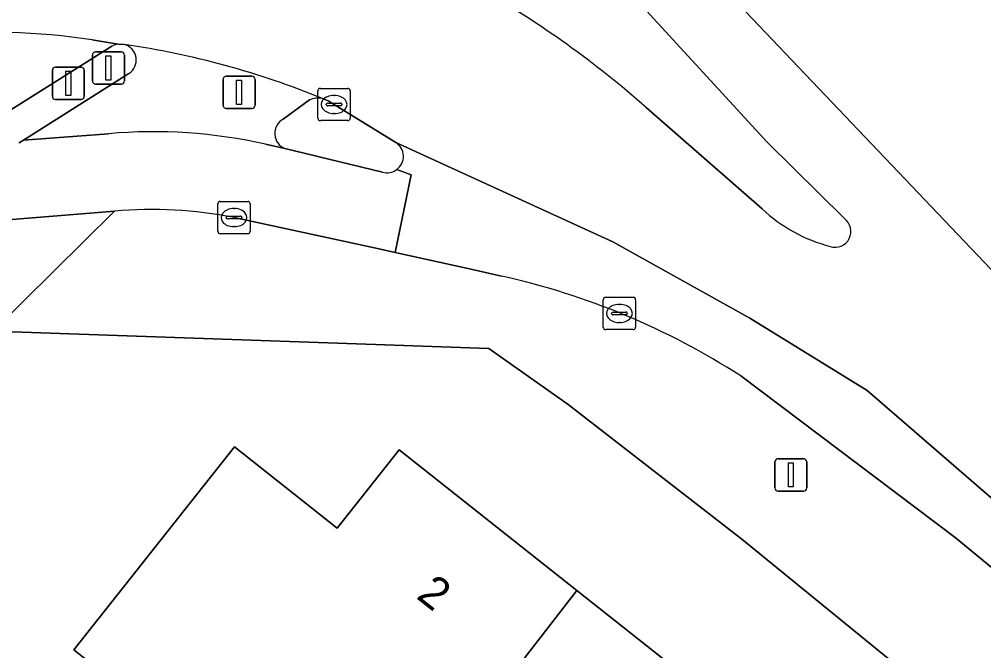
# Model space of a CAD drawing. Extents: x 162523 to 163266, y 381230 to 382050.
# Drawn here: x 162799.34 to 162829.22, y 382011.08 to 382030.64 of the extents above; entities that cross this region are included whole.
import ezdxf

# ---------------------------------------------------------------- set-up
doc = ezdxf.new("R2010")
doc.units = 0
for name, color, linetype in [('IMGEO_Drukknoppaal', 7, 'Continuous'), ('IMGEO_Erf', 7, 'Continuous'), ('IMGEO_Fietspad_open', 7, 'Continuous'), ('IMGEO_Kolk', 7, 'Continuous'), ('IMGEO_Lichtmast', 7, 'Continuous'), ('IMGEO_Pand', 7, 'Continuous'), ('IMGEO_Pand_nummerreeks', 7, 'Continuous'), ('IMGEO_Rijbaan_lokaal_gesloten', 7, 'Continuous'), ('IMGEO_Verkeerseiland_gesloten', 7, 'Continuous'), ('IMGEO_Verkeerseiland_open', 7, 'Continuous'), ('IMGEO_Verkeersregelinstallatiepaal', 7, 'Continuous'), ('IMGEO_Voetpad_open', 7, 'Continuous')]:
    doc.layers.add(name, color=color, linetype=linetype)

msp = doc.modelspace()

# ---------------------------------------------------------------- linework, layer by layer
at = {"layer": 'IMGEO_Drukknoppaal'}
for p, q in [((162800.365, 382028.262), (162800.365, 382029.062)), ((162800.365, 382029.062), (162800.365, 382028.262)), ((162800.465, 382029.162), (162801.255, 382029.162)), ((162801.255, 382029.162), (162800.465, 382029.162)), ((162801.355, 382029.062), (162801.355, 382028.262)), ((162801.355, 382028.262), (162801.355, 382029.062)), ((162801.255, 382028.162), (162800.465, 382028.162)), ((162800.465, 382028.162), (162801.255, 382028.162))]:
    msp.add_line(p, q, dxfattribs=at)
msp.add_lwpolyline([(162800.785, 382029.037), (162800.935, 382029.037), (162800.935, 382028.287), (162800.785, 382028.287), (162800.785, 382029.037)], dxfattribs=at)
for centre, start, end in [((162800.465, 382029.062), 90, 180), ((162800.465, 382029.062), 90, 180), ((162801.255, 382029.062), 0, 90), ((162801.255, 382029.062), 360, 90), ((162800.465, 382028.262), 180, 270), ((162800.465, 382028.262), 180, 270), ((162801.255, 382028.262), 270, 0), ((162801.255, 382028.262), 270, 0)]:
    msp.add_arc(centre, 0.1, start, end, dxfattribs=at)
at = {"layer": 'IMGEO_Erf'}
for points in [[(162836.124, 382002.228), (162827.211, 382010.074), (162821.731, 382014.539), (162816.341, 382018.71), (162813.891, 382020.45), (162809.79, 382020.591), (162798.521, 382020.979)], [(162823.417, 381993.627), (162822.558, 381992.57), (162822.3, 381992.78), (162819.927, 381994.707), (162822.568, 381997.957), (162819.987, 382000), (162817.043, 382002.331), (162814.839, 381999.487), (162809.428, 382003.681), (162811.675, 382006.581), (162810.029, 382007.885), (162806.361, 382010.79), (162804.462, 382008.392), (162801.028, 382011.111), (162806.006, 382017.398), (162809.188, 382014.878), (162811.112, 382017.308), (162816.613, 382012.953), (162822.11, 382008.6), (162827.651, 382004.212), (162832.971, 382000)]]:
    msp.add_lwpolyline(points, dxfattribs=at)
at = {"layer": 'IMGEO_Fietspad_open'}
for points in [[(162802.409, 382029.875), (162801.6, 382030.003)], [(162798.803, 382027.661), (162802.209, 382029.806)], [(162802.104, 382027.098), (162799.467, 382026.895), (162799.341, 382026.815)], [(162810.596, 382025.912), (162807.569, 382026.637), (162806.973, 382026.773)], [(162805.994, 382024.499), (162810.437, 382023.545), (162810.991, 382023.422), (162811.484, 382025.82), (162811.034, 382025.989)], [(162796.307, 382024.211), (162802.287, 382024.702)]]:
    msp.add_lwpolyline(points, dxfattribs=at)
for centre, radius, start, end in [((162798.419, 382009.073), 21.17, 81.3582, 95.2362), ((162802.51, 382029.258), 0.625, 99.2938, 118.775), ((162803.501, 382011.391), 15.769, 77.2799, 95.0826), ((162810.738, 382026.39), 0.499, 253.5087, 306.4326), ((162803.429, 382011.605), 13.146, 78.7482, 94.9829)]:
    msp.add_arc(centre, radius, start, end, dxfattribs=at)
at = {"layer": 'IMGEO_Kolk'}
for p, q in [((162808.593, 382027.577), (162808.593, 382028.429)), ((162808.668, 382028.503), (162809.52, 382028.503)), ((162809.594, 382028.429), (162809.594, 382027.577)), ((162809.081, 382028.283), (162809.106, 382028.283)), ((162808.852, 382027.997), (162808.852, 382028.009)), ((162809.29, 382027.96), (162808.892, 382027.96)), ((162808.895, 382028.046), (162809.293, 382028.046)), ((162809.336, 382028.009), (162809.336, 382027.997)), ((162809.104, 382027.723), (162809.079, 382027.723)), ((162809.52, 382027.503), (162808.668, 382027.503)), ((162805.493, 382024.075), (162805.493, 382024.927)), ((162805.568, 382025.001), (162806.42, 382025.001)), ((162806.494, 382024.927), (162806.494, 382024.075)), ((162805.795, 382024.544), (162806.193, 382024.544)), ((162805.981, 382024.781), (162806.006, 382024.781)), ((162805.752, 382024.495), (162805.752, 382024.507)), ((162806.19, 382024.458), (162805.792, 382024.458)), ((162806.236, 382024.507), (162806.236, 382024.495)), ((162806.42, 382024.001), (162805.568, 382024.001)), ((162806.004, 382024.221), (162805.979, 382024.221)), ((162817.433, 382021.106), (162817.433, 382021.958)), ((162817.508, 382022.032), (162818.36, 382022.032)), ((162818.434, 382021.958), (162818.434, 382021.106)), ((162817.735, 382021.575), (162818.133, 382021.575)), ((162817.921, 382021.812), (162817.946, 382021.812)), ((162817.692, 382021.526), (162817.692, 382021.538)), ((162818.13, 382021.489), (162817.732, 382021.489)), ((162817.944, 382021.252), (162817.919, 382021.252)), ((162818.176, 382021.538), (162818.176, 382021.526)), ((162818.36, 382021.032), (162817.508, 382021.032))]:
    msp.add_line(p, q, dxfattribs=at)
for points in [[(162808.593, 382027.577), (162808.593, 382028.429)], [(162808.668, 382028.503), (162809.52, 382028.503)], [(162809.594, 382028.429), (162809.594, 382027.577)], [(162809.52, 382027.503), (162808.668, 382027.503)], [(162805.493, 382024.075), (162805.493, 382024.927)], [(162805.568, 382025.001), (162806.42, 382025.001)], [(162806.494, 382024.927), (162806.494, 382024.075)], [(162806.42, 382024.001), (162805.568, 382024.001)], [(162817.433, 382021.106), (162817.433, 382021.958)], [(162817.508, 382022.032), (162818.36, 382022.032)], [(162818.434, 382021.958), (162818.434, 382021.106)], [(162818.36, 382021.032), (162817.508, 382021.032)]]:
    msp.add_lwpolyline(points, dxfattribs=at)
for centre, radius, start, end in [((162808.67, 382028.427), 0.0765, 91.552, 178.448), ((162808.67, 382028.427), 0.0765, 91.552, 178.448), ((162809.518, 382028.427), 0.0765, 1.552, 88.448), ((162809.518, 382028.427), 0.0765, 1.552, 88.448), ((162808.892, 382028.006), 0.0403, 85.8775, 175.7526), ((162808.889, 382027.996), 0.0366, 178.938, 274.7102), ((162809.293, 382028.003), 0.043, 264.8664, 352.4533), ((162809.297, 382028.008), 0.0386, 1.7309, 96.639), ((162808.67, 382027.579), 0.0765, 181.552, 268.448), ((162808.67, 382027.579), 0.0765, 181.552, 268.448), ((162809.518, 382027.579), 0.0765, 271.552, 358.448), ((162809.518, 382027.579), 0.0765, 271.552, 358.448), ((162805.57, 382024.925), 0.0765, 91.552, 178.448), ((162805.57, 382024.925), 0.0765, 91.552, 178.448), ((162806.418, 382024.925), 0.0765, 1.552, 88.448), ((162806.418, 382024.925), 0.0765, 1.552, 88.448), ((162805.792, 382024.504), 0.0403, 85.8775, 175.7526), ((162806.197, 382024.506), 0.0386, 1.7309, 96.639), ((162805.789, 382024.494), 0.0366, 178.938, 274.7102), ((162806.193, 382024.501), 0.043, 264.8664, 352.4533), ((162805.57, 382024.077), 0.0765, 181.552, 268.448), ((162805.57, 382024.077), 0.0765, 181.552, 268.448), ((162806.418, 382024.077), 0.0765, 271.552, 358.448), ((162806.418, 382024.077), 0.0765, 271.552, 358.448), ((162817.51, 382021.956), 0.0765, 91.552, 178.448), ((162817.51, 382021.956), 0.0765, 91.552, 178.448), ((162818.358, 382021.956), 0.0765, 1.552, 88.448), ((162818.358, 382021.956), 0.0765, 1.552, 88.448), ((162817.732, 382021.535), 0.0403, 85.8775, 175.7526), ((162818.137, 382021.537), 0.0386, 1.7309, 96.639), ((162817.729, 382021.525), 0.0366, 178.938, 274.7102), ((162818.133, 382021.532), 0.043, 264.8664, 352.4533), ((162817.51, 382021.108), 0.0765, 181.552, 268.448), ((162817.51, 382021.108), 0.0765, 181.552, 268.448), ((162818.358, 382021.108), 0.0765, 271.552, 358.448), ((162818.358, 382021.108), 0.0765, 271.552, 358.448)]:
    msp.add_arc(centre, radius, start, end, dxfattribs=at)
for centre, major_axis, ratio, start_param, end_param in [((162809.08, 382028.003), (-0.387, 0.002), 0.722429, 4.712389, 7.853982), ((162809.105, 382028.003), (-0.39, 0.002), 0.717154, 1.570796, 4.712389), ((162805.98, 382024.501), (-0.387, 0.002), 0.722429, 4.712389, 7.853982), ((162806.005, 382024.501), (-0.39, 0.002), 0.717154, 1.570796, 4.712389), ((162817.92, 382021.532), (-0.387, 0.002), 0.722429, 4.712389, 7.853982), ((162817.945, 382021.532), (-0.39, 0.002), 0.717154, 1.570796, 4.712389)]:
    msp.add_ellipse(centre, major_axis=major_axis, ratio=ratio, start_param=start_param, end_param=end_param, dxfattribs=at)
at = {"layer": 'IMGEO_Lichtmast'}
for p, q in [((162822.747, 382016.131), (162822.747, 382016.931)), ((162822.747, 382016.931), (162822.747, 382016.131)), ((162822.847, 382017.031), (162823.637, 382017.031)), ((162823.637, 382017.031), (162822.847, 382017.031)), ((162823.737, 382016.931), (162823.737, 382016.131)), ((162823.737, 382016.131), (162823.737, 382016.931)), ((162823.637, 382016.031), (162822.847, 382016.031)), ((162822.847, 382016.031), (162823.637, 382016.031))]:
    msp.add_line(p, q, dxfattribs=at)
msp.add_lwpolyline([(162823.167, 382016.906), (162823.317, 382016.906), (162823.317, 382016.156), (162823.167, 382016.156), (162823.167, 382016.906)], dxfattribs=at)
for centre, start, end in [((162822.847, 382016.931), 90, 180), ((162822.847, 382016.931), 90, 180), ((162823.637, 382016.931), 0, 90), ((162823.637, 382016.931), 360, 90), ((162822.847, 382016.131), 180, 270), ((162822.847, 382016.131), 180, 270), ((162823.637, 382016.131), 270, 0), ((162823.637, 382016.131), 270, 0)]:
    msp.add_arc(centre, 0.1, start, end, dxfattribs=at)
at = {"layer": 'IMGEO_Pand'}
for points in [[(162811.675, 382006.581), (162816.613, 382012.953), (162811.112, 382017.308), (162809.188, 382014.878), (162806.006, 382017.398), (162801.028, 382011.111), (162804.462, 382008.392), (162806.361, 382010.79), (162810.029, 382007.885)], [(162822.11, 382008.6), (162816.613, 382012.953), (162811.675, 382006.581), (162809.428, 382003.681), (162814.839, 381999.487), (162817.043, 382002.331)]]:
    msp.add_lwpolyline(points, close=True, dxfattribs=at)
at = {"layer": 'IMGEO_Rijbaan_lokaal_gesloten'}
for points in [[(162811.833, 382041.415), (162810.329, 382040.182), (162812.857, 382037.455), (162813.29, 382037.001), (162816.197, 382033.711), (162822.513, 382026.84), (162824.904, 382024.471)], [(162872.832, 381982.198), (162883.99, 381972.309), (162884.441, 381972.816), (162837.67, 382014.257), (162819.581, 382033.271), (162811.833, 382041.415)], [(162801.6, 382030.003), (162802.409, 382029.875), (162802.595, 382029.862)], [(162808.736, 382028.189), (162808.91, 382028.112), (162811.002, 382026.826), (162817.73, 382023.747), (162821.975, 382021.384), (162825.605, 382019.149), (162830.445, 382014.959), (162864.65, 381984.789), (162881.724, 381969.764), (162882.984, 381971.179), (162869.815, 381982.846)], [(162822.356, 382024.77), (162818.762, 382027.908)], [(162881.724, 381969.764), (162864.65, 381984.789), (162830.445, 382014.959), (162825.605, 382019.149), (162821.975, 382021.384), (162817.73, 382023.747), (162811.002, 382026.826)], [(162811.034, 382025.989), (162811.484, 382025.82), (162810.991, 382023.422)], [(162810.991, 382023.422), (162813.291, 382022.913), (162814.283, 382022.687)], [(162821.691, 382019.596), (162828.334, 382014.594), (162829.856, 382013.346)]]:
    msp.add_lwpolyline(points, dxfattribs=at)
for centre, radius, start, end in [((162798.642, 382005.2), 30.339, 48.4572, 60.3423), ((162798.419, 382009.073), 21.17, 81.3582, 95.2362), ((162798.88, 382004.117), 26.012, 67.7333, 81.7881), ((162810.737, 382026.397), 0.505, 306.0873, 58.2916), ((162825.71, 382028.35), 4.905, 226.8663, 255.2513), ((162824.615, 382024.073), 0.492, 251.7267, 54.0358), ((162809.374, 382000.499), 22.725, 57.1789, 77.5243)]:
    msp.add_arc(centre, radius, start, end, dxfattribs=at)
at = {"layer": 'IMGEO_Verkeerseiland_gesloten'}
for points in [[(162824.904, 382024.471), (162822.513, 382026.84), (162816.197, 382033.711)], [(162818.762, 382027.908), (162822.356, 382024.77)]]:
    msp.add_lwpolyline(points, dxfattribs=at)
for centre, radius, start, end in [((162798.642, 382005.2), 30.339, 48.4572, 60.3423), ((162825.71, 382028.35), 4.905, 226.8663, 255.2513), ((162824.615, 382024.073), 0.492, 251.7267, 54.0358)]:
    msp.add_arc(centre, radius, start, end, dxfattribs=at)
at = {"layer": 'IMGEO_Verkeerseiland_open'}
for points in [[(162802.209, 382029.806), (162798.803, 382027.661)], [(162802.595, 382029.862), (162802.409, 382029.875)], [(162799.341, 382026.815), (162799.467, 382026.895), (162802.734, 382028.962)], [(162808.329, 382028.145), (162807.514, 382027.55)], [(162811.002, 382026.826), (162808.91, 382028.112), (162808.736, 382028.189)], [(162807.569, 382026.637), (162810.596, 382025.912)]]:
    msp.add_lwpolyline(points, dxfattribs=at)
for centre, radius, start, end in [((162802.51, 382029.258), 0.625, 99.2938, 118.775), ((162802.468, 382029.382), 0.497, 302.3607, 75.1986), ((162808.605, 382027.492), 0.709, 79.3827, 112.9576), ((162807.764, 382027.107), 0.509, 119.3995, 247.4953), ((162810.737, 382026.397), 0.505, 306.0873, 58.2916), ((162810.738, 382026.39), 0.499, 253.5087, 306.4326)]:
    msp.add_arc(centre, radius, start, end, dxfattribs=at)
at = {"layer": 'IMGEO_Verkeersregelinstallatiepaal'}
for p, q in [((162801.706, 382029.632), (162802.496, 382029.632)), ((162802.496, 382029.632), (162801.706, 382029.632)), ((162801.606, 382028.732), (162801.606, 382029.532)), ((162801.606, 382029.532), (162801.606, 382028.732)), ((162802.596, 382029.532), (162802.596, 382028.732)), ((162802.596, 382028.732), (162802.596, 382029.532)), ((162805.654, 382027.982), (162805.654, 382028.782)), ((162805.654, 382028.782), (162805.654, 382027.982)), ((162805.754, 382028.882), (162806.544, 382028.882)), ((162806.544, 382028.882), (162805.754, 382028.882)), ((162806.644, 382028.782), (162806.644, 382027.982)), ((162806.644, 382027.982), (162806.644, 382028.782)), ((162802.496, 382028.632), (162801.706, 382028.632)), ((162801.706, 382028.632), (162802.496, 382028.632)), ((162806.544, 382027.882), (162805.754, 382027.882)), ((162805.754, 382027.882), (162806.544, 382027.882))]:
    msp.add_line(p, q, dxfattribs=at)
for points in [[(162802.026, 382029.507), (162802.176, 382029.507), (162802.176, 382028.757), (162802.026, 382028.757), (162802.026, 382029.507)], [(162806.074, 382028.757), (162806.224, 382028.757), (162806.224, 382028.007), (162806.074, 382028.007), (162806.074, 382028.757)]]:
    msp.add_lwpolyline(points, dxfattribs=at)
for centre, start, end in [((162801.706, 382029.532), 90, 180), ((162801.706, 382029.532), 90, 180), ((162802.496, 382029.532), 0, 90), ((162802.496, 382029.532), 360, 90), ((162801.706, 382028.732), 180, 270), ((162801.706, 382028.732), 180, 270), ((162802.496, 382028.732), 270, 0), ((162802.496, 382028.732), 270, 0), ((162805.754, 382028.782), 90, 180), ((162805.754, 382028.782), 90, 180), ((162806.544, 382028.782), 0, 90), ((162806.544, 382028.782), 360, 90), ((162805.754, 382027.982), 180, 270), ((162805.754, 382027.982), 180, 270), ((162806.544, 382027.982), 270, 0), ((162806.544, 382027.982), 270, 0)]:
    msp.add_arc(centre, 0.1, start, end, dxfattribs=at)
at = {"layer": 'IMGEO_Voetpad_open'}
for points in [[(162802.734, 382028.962), (162799.467, 382026.895), (162802.104, 382027.098)], [(162807.514, 382027.55), (162808.329, 382028.145)], [(162806.973, 382026.773), (162807.569, 382026.637)], [(162798.521, 382020.979), (162802.287, 382024.702), (162796.307, 382024.211)], [(162802.287, 382024.702), (162798.521, 382020.979), (162809.79, 382020.591), (162813.891, 382020.45), (162816.341, 382018.71), (162821.731, 382014.539), (162827.211, 382010.074), (162836.124, 382002.228), (162837.144, 382001.33), (162839.846, 381998.952), (162846.765, 381992.863), (162855.09, 381985.538), (162858.81, 381982.281), (162860.048, 381986.2), (162860.378, 381986.575), (162860.032, 381986.879)], [(162814.283, 382022.687), (162813.291, 382022.913), (162810.991, 382023.422), (162810.437, 382023.545), (162805.994, 382024.499)], [(162828.334, 382014.594), (162821.691, 382019.596)], [(162829.856, 382013.346), (162828.334, 382014.594)]]:
    msp.add_lwpolyline(points, dxfattribs=at)
for centre, radius, start, end in [((162798.88, 382004.117), 26.012, 67.7333, 81.7881), ((162802.468, 382029.382), 0.497, 302.3607, 75.1986), ((162808.605, 382027.492), 0.709, 79.3827, 112.9576), ((162807.764, 382027.107), 0.509, 119.3995, 247.4953), ((162803.501, 382011.391), 15.769, 77.2799, 95.0826), ((162803.429, 382011.605), 13.146, 78.7482, 94.9829), ((162809.374, 382000.499), 22.725, 57.1789, 77.5243)]:
    msp.add_arc(centre, radius, start, end, dxfattribs=at)

# ---------------------------------------------------------------- texts
at = {"layer": 'IMGEO_Pand_nummerreeks'}
msp.add_text('2', height=1, rotation=321.6275, dxfattribs=at).set_placement((162811.609, 382012.731))

doc.saveas('drawing.dxf')
